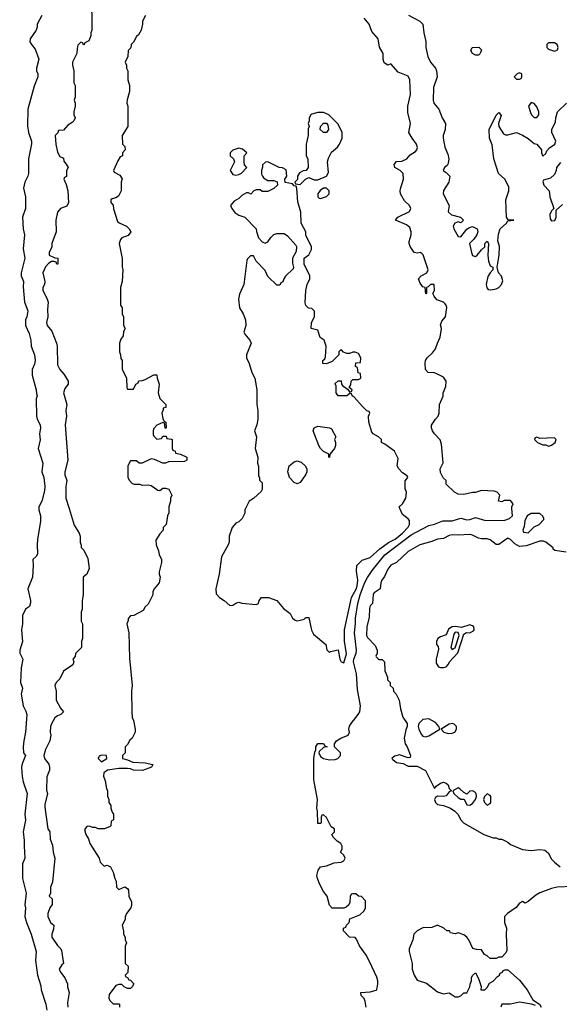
# Model space of a CAD drawing. Header units: inches. Extents: x 2789275 to 2951659, y 860290 to 1033804.
# Tile 294 of 316: x 2901591 to 2905283, y 1016610 to 1023341. Entities that reach past the tile are written whole.
import ezdxf

# ---------------------------------------------------------------- set-up
doc = ezdxf.new("R2010")
doc.units = ezdxf.units.IN
doc.header["$MEASUREMENT"] = 0
doc.layers.add('C9001', color=7, linetype='Continuous')
doc.layers.add('C9002', color=7, linetype='Continuous')

msp = doc.modelspace()

# ---------------------------------------------------------------- linework, layer by layer
at = {"layer": 'C9001', "color": 2}
for points, elevation in [([(2901722, 1020000), (2901722, 1019990), (2901733, 1019950), (2901733.4, 1019910), (2901714, 1019790), (2901710.7, 1019750), (2901714, 1019690), (2901706.8, 1019673.2), (2901682, 1019650), (2901684, 1019610), (2901678.8, 1019530), (2901646, 1019450), (2901666, 1019370), (2901665.4, 1019354.6), (2901658, 1019330), (2901632, 1019310), (2901611.6, 1019268.4), (2901611.3, 1019210), (2901602.8, 1019170), (2901611, 1019090), (2901591.3, 1019030), (2901592, 1019010), (2901612, 1018970), (2901601, 1018910), (2901598, 1018810), (2901610.8, 1018770), (2901601, 1018730), (2901616, 1018650), (2901634.4, 1018614.4), (2901641, 1018590), (2901630.7, 1018470), (2901618.8, 1018410), (2901616, 1018370), (2901618, 1018330), (2901631, 1018310), (2901607.3, 1018252.7), (2901604, 1018230), (2901607.5, 1018167.5), (2901614.8, 1018130), (2901642.8, 1018050), (2901626.8, 1017910), (2901630.5, 1017869.5), (2901614.8, 1017790), (2901622.8, 1017730), (2901621, 1017690), (2901626.8, 1017610), (2901610.8, 1017570), (2901610.6, 1017470), (2901636.4, 1017370), (2901627.3, 1017290), (2901630.7, 1017270), (2901627.3, 1017210), (2901637.3, 1017170), (2901670.4, 1017090.4), (2901703, 1016970), (2901700.5, 1016910), (2901713, 1016810), (2901735.2, 1016735.2), (2901737.3, 1016710), (2901770.6, 1016610), (2901777.3, 1016570)], 2), ([(2901928.9, 1020000), (2901964.5, 1019884.5), (2901998.8, 1019830), (2902006, 1019810), (2902004.7, 1019770), (2902012, 1019748), (2902012, 1019732), (2902030, 1019714), (2902056.7, 1019656.7), (2902066.8, 1019590), (2902051.3, 1019550), (2902024.7, 1019530), (2902024.7, 1019410), (2902018, 1019370), (2902018, 1019310), (2902012, 1019290), (2902012, 1019230), (2902022, 1019210), (2902022, 1019110), (2902014, 1019090), (2902014, 1019050), (2901972.7, 1019007.3), (2901971.6, 1018988.4), (2901954, 1018970), (2901962, 1018950), (2901954, 1018930), (2901890, 1018888), (2901865.4, 1018834.6), (2901842, 1018810), (2901831.3, 1018790), (2901841, 1018750), (2901842, 1018690), (2901870, 1018634), (2901892, 1018610), (2901874, 1018590), (2901850, 1018582), (2901831, 1018569), (2901810, 1018528), (2901802.8, 1018510), (2901801, 1018470), (2901804.7, 1018450), (2901798, 1018410), (2901767.5, 1018352.5), (2901756, 1018310), (2901761, 1018290), (2901790.7, 1018250.7), (2901796, 1018230), (2901796, 1018210), (2901776, 1018164), (2901774.4, 1018074.4), (2901781, 1018050), (2901763.5, 1017976.5), (2901763.5, 1017956.5), (2901784.7, 1017810), (2901798, 1017790), (2901799.6, 1017739.6), (2901816.9, 1017696.9), (2901821, 1017650), (2901831.3, 1017610), (2901815.3, 1017444.7), (2901802, 1017410), (2901802, 1017370), (2901794, 1017350), (2901814, 1017330), (2901812.7, 1017292.7), (2901798, 1017270), (2901784.7, 1017230), (2901784.7, 1017210), (2901802, 1017170), (2901824.7, 1017150), (2901823.6, 1017123.6), (2901811.3, 1017090), (2901811.3, 1017070), (2901850, 1017012), (2901872, 1016990), (2901876.9, 1016976.9), (2901892, 1016890), (2901879.6, 1016880.4), (2901862, 1016850), (2901871.3, 1016830), (2901901, 1016790), (2901918, 1016750), (2901918, 1016730), (2901931, 1016690), (2901918, 1016622), (2901921, 1016590)], 6), ([(2902612, 1020000), (2902612, 1019970), (2902602, 1019950), (2902594, 1019890), (2902574, 1019870), (2902574, 1019850), (2902550, 1019826), (2902523.6, 1019783.6), (2902524.7, 1019750), (2902542, 1019710), (2902545.4, 1019685.4), (2902562, 1019650), (2902562, 1019630), (2902545.4, 1019565.4), (2902544.7, 1019550), (2902551.3, 1019530), (2902546, 1019490), (2902512, 1019450), (2902502, 1019430), (2902502, 1019410), (2902470, 1019346), (2902450, 1019326), (2902436.9, 1019303.1), (2902371.6, 1019268.4), (2902350, 1019266), (2902332.7, 1019247.3), (2902332.7, 1019232.7), (2902324.7, 1019210), (2902338, 1019150), (2902343.5, 1018976.5), (2902361, 1018790), (2902356, 1018750), (2902358, 1018610), (2902362, 1018570), (2902371.1, 1018551.1), (2902382, 1018490), (2902382, 1018470), (2902362, 1018430), (2902345.4, 1018414.6), (2902330, 1018386), (2902314, 1018370), (2902314, 1018330), (2902294, 1018310), (2902294, 1018290), (2902330, 1018282), (2902364.5, 1018264.5), (2902450, 1018260.7), (2902502, 1018250), (2902492, 1018230), (2902432.3, 1018207.7), (2902370, 1018209.4), (2902350, 1018219), (2902330, 1018221.2), (2902270, 1018221.2), (2902192, 1018210), (2902166.8, 1018193.2), (2902164.7, 1018170), (2902176.9, 1018136.9), (2902185.4, 1018085.4), (2902192, 1018070), (2902192.7, 1018032.7), (2902202, 1018010), (2902202, 1017990), (2902214, 1017970), (2902214, 1017950), (2902223.6, 1017923.6), (2902234, 1017910), (2902234, 1017870), (2902218, 1017862), (2902214, 1017830), (2902210, 1017826), (2902171.1, 1017808.9), (2902128.9, 1017808.9), (2902110, 1017818), (2902090, 1017818), (2902070, 1017828), (2902050, 1017826), (2902034, 1017806), (2902044.7, 1017770), (2902062, 1017742), (2902071, 1017710), (2902136, 1017610), (2902142, 1017582), (2902170, 1017554), (2902190, 1017562), (2902212, 1017550), (2902230, 1017514), (2902242, 1017470), (2902251.6, 1017451.6), (2902254, 1017410), (2902270, 1017394), (2902310, 1017412), (2902330, 1017402), (2902336, 1017390), (2902338, 1017350), (2902356, 1017310), (2902355.3, 1017284.7), (2902350.9, 1017269.1), (2902322, 1017230), (2902312.7, 1017207.3), (2902312, 1017190), (2902292, 1017150), (2902302, 1017110), (2902302, 1017090), (2902312, 1017070), (2902312, 1017050), (2902322, 1017030), (2902312.7, 1017007.3), (2902314, 1016890), (2902334, 1016870), (2902331.6, 1016828.4), (2902314, 1016810), (2902318, 1016798), (2902330, 1016794), (2902338, 1016778), (2902350, 1016774), (2902372, 1016750), (2902362, 1016730), (2902350, 1016718), (2902330, 1016718), (2902306, 1016730), (2902290, 1016746), (2902270, 1016746), (2902250, 1016738), (2902203.6, 1016676.4), (2902202, 1016650), (2902210, 1016634), (2902230, 1016614), (2902270, 1016614), (2902274, 1016610), (2902274, 1016590)], 10), ([(2903137, 1020000), (2903132, 1019990), (2903131.6, 1019968.4), (2903114, 1019930), (2903090, 1019908), (2903070, 1019898), (2903044.7, 1019870), (2903024.7, 1019810), (2903024.7, 1019770), (2903018, 1019750), (2902971.6, 1019668.4), (2902956.3, 1019550), (2902933.4, 1019450), (2902936, 1019416), (2902958, 1019390), (2902991, 1019370), (2903030, 1019336), (2903050, 1019338), (2903070, 1019352), (2903090, 1019358), (2903111.1, 1019351.1), (2903210, 1019342), (2903226, 1019350), (2903228.7, 1019371.3), (2903246, 1019390), (2903294, 1019390), (2903350, 1019371.3), (2903395.3, 1019315.3), (2903442, 1019282), (2903458, 1019250), (2903475.3, 1019235.3), (2903490, 1019231), (2903510, 1019234.8), (2903536.5, 1019243.5), (2903550, 1019254), (2903570, 1019254), (2903587.7, 1019167.7), (2903601.1, 1019141.1), (2903686, 1019070), (2903692.7, 1019032.7), (2903710, 1019014), (2903718, 1019022), (2903770, 1019034), (2903780.7, 1018970), (2903790, 1018951.3), (2903810, 1018944.7), (2903826, 1019006), (2903812.9, 1019092.9), (2903814.5, 1019170), (2903862, 1019390), (2903892.8, 1019447.2), (2903899.7, 1019470), (2903903.7, 1019510), (2903895.3, 1019570), (2903898, 1019610), (2903934.6, 1019645.4), (2903990, 1019664.7), (2904056.2, 1019723.8), (2904114.3, 1019765.7), (2904159.3, 1019790), (2904209.3, 1019830), (2904250, 1019871.3), (2904258, 1019890), (2904257, 1019917), (2904250, 1019928.7), (2904210, 1019958), (2904192.2, 1020000)], 14), ([(2903962, 1016590), (2903955.3, 1016630), (2903948, 1016650), (2903928, 1016670), (2903926, 1016690), (2903990, 1016694.8), (2904030, 1016706.8), (2904034, 1016710), (2904042, 1016750), (2904042, 1016770), (2904034.6, 1016794.6), (2904003.1, 1016863.1), (2903963.1, 1016943.1), (2903915.3, 1017010), (2903896.4, 1017056.4), (2903887.3, 1017067.3), (2903848.4, 1017068.4), (2903807.3, 1017112.7), (2903806, 1017130), (2903822, 1017138), (2903826, 1017150), (2903846, 1017170), (2903850, 1017194), (2903918, 1017222), (2903948.7, 1017250), (2903958, 1017270), (2903956.4, 1017316.4), (2903930, 1017346), (2903908.4, 1017348.4), (2903890, 1017366), (2903870, 1017366), (2903858, 1017362), (2903852.7, 1017347.3), (2903850, 1017306), (2903842, 1017290), (2903825.4, 1017274.6), (2903810, 1017268), (2903730, 1017268), (2903710, 1017288), (2903695.3, 1017350), (2903670, 1017382), (2903644, 1017430), (2903629.1, 1017469.1), (2903625.2, 1017490), (2903632.9, 1017527.1), (2903649.2, 1017550.8), (2903690, 1017556), (2903743.1, 1017576.9), (2903790, 1017581), (2903808, 1017590), (2903818, 1017610), (2903808.4, 1017628.4), (2903786, 1017650), (2903798, 1017670), (2903798, 1017690), (2903788, 1017710), (2903764.1, 1017724.1), (2903738, 1017750), (2903726, 1017770), (2903746, 1017790), (2903746, 1017810), (2903723.1, 1017823.1), (2903690, 1017886), (2903670, 1017906), (2903658, 1017902), (2903654, 1017890), (2903654, 1017850), (2903650, 1017846), (2903630, 1017846), (2903628.7, 1017930), (2903624, 1017950), (2903629, 1018010), (2903604.1, 1018144.1), (2903602.7, 1018290), (2903610, 1018334), (2903618, 1018350), (2903618, 1018370), (2903630, 1018392), (2903670, 1018392), (2903678, 1018378), (2903694, 1018370), (2903670, 1018366), (2903641, 1018339), (2903638, 1018330), (2903650, 1018304.7), (2903670, 1018291.3), (2903710, 1018281), (2903750, 1018282.8), (2903768, 1018290), (2903786, 1018310), (2903786, 1018330), (2903746, 1018370), (2903746, 1018390), (2903758, 1018410), (2903788, 1018430), (2903838, 1018450), (2903848, 1018470), (2903842, 1018490), (2903848.4, 1018511.6), (2903858, 1018530), (2903908, 1018590), (2903918, 1018610), (2903922, 1018650), (2903902, 1018762), (2903895.6, 1018870), (2903874.5, 1018950), (2903876.4, 1018970), (2903893, 1019010), (2903894.7, 1019030), (2903881.7, 1019150), (2903889.7, 1019210), (2903889.7, 1019250), (2903905.4, 1019350), (2903921.1, 1019410), (2903950, 1019487.7), (2903970, 1019527.7), (2904003.6, 1019576.4), (2904090, 1019682), (2904270, 1019819), (2904390, 1019883.7), (2904430, 1019892.2), (2904485.8, 1019914.2), (2904550, 1019915.8), (2904610, 1019934), (2904650, 1019922.8), (2904670, 1019924), (2904710, 1019938), (2904777.1, 1019917.1), (2904910, 1019919.3), (2904942, 1019930), (2904962, 1019950), (2904958.7, 1020000)], 10), ([(2905330, 1019701), (2905252, 1019712), (2905242, 1019722), (2905242, 1019730), (2905191.3, 1019770), (2905175.9, 1019775.9), (2905150, 1019775.5), (2905055.6, 1019744.4), (2905010, 1019739.5), (2904978.6, 1019758.6), (2904950, 1019787.3), (2904930, 1019796), (2904870, 1019752), (2904850, 1019752), (2904810, 1019784.7), (2904790, 1019791), (2904750, 1019791), (2904730, 1019796), (2904690, 1019816), (2904670, 1019821), (2904590, 1019816), (2904550, 1019818.8), (2904530, 1019814), (2904490, 1019794), (2904450, 1019790.7), (2904410, 1019774), (2904329.6, 1019750.4), (2904250, 1019706), (2904169.3, 1019630.7), (2904130, 1019610.8), (2904110, 1019584.7), (2904086.6, 1019533.4), (2904069, 1019510), (2904062, 1019490), (2904058, 1019450), (2904016.4, 1019423.6), (2904010, 1019414), (2904006, 1019350), (2903990, 1019334), (2903984.7, 1019315.3), (2903983.1, 1019256.9), (2903966, 1019190), (2903964, 1019130), (2903970, 1019118), (2904023.1, 1019063.1), (2904038, 1019030), (2904038, 1019010), (2904028, 1018990), (2904030, 1018986), (2904047.3, 1018967.3), (2904070, 1018966), (2904086, 1018950), (2904088.9, 1018888.9), (2904107.3, 1018847.3), (2904108.4, 1018828.4), (2904126, 1018810), (2904126, 1018790), (2904146, 1018770), (2904148, 1018750), (2904168, 1018730), (2904188, 1018690), (2904197.2, 1018630), (2904213.6, 1018573.6), (2904242, 1018530), (2904242, 1018510), (2904232.9, 1018487.1), (2904222, 1018430), (2904228.7, 1018390), (2904242, 1018370), (2904266, 1018310), (2904262, 1018298), (2904250, 1018294), (2904190, 1018316), (2904154.6, 1018305.4), (2904138, 1018290), (2904143.1, 1018283.1), (2904170, 1018262), (2904215.3, 1018255.3), (2904250, 1018238), (2904310, 1018238), (2904368.4, 1018208.4), (2904430, 1018086), (2904439.6, 1018100.4), (2904470, 1018122), (2904490, 1018128.7), (2904510, 1018122), (2904522, 1018110), (2904530, 1018086), (2904546, 1018070), (2904530, 1018062), (2904510, 1018036), (2904490, 1018031), (2904450, 1018032), (2904436.4, 1018023.6), (2904428.7, 1018010), (2904435.3, 1017990), (2904450, 1017975.3), (2904490, 1017968.7), (2904538, 1017950), (2904568, 1017930), (2904588, 1017910), (2904608.7, 1017870), (2904628, 1017850), (2904766, 1017770), (2904830, 1017748.7), (2904850, 1017748.7), (2904870, 1017738), (2904890, 1017738), (2904930, 1017718), (2904950, 1017702), (2905030, 1017669.2), (2905090, 1017662), (2905150, 1017669), (2905184.7, 1017664.7), (2905206, 1017646), (2905230, 1017602), (2905250, 1017582), (2905289.1, 1017549.1)], 6), ([(2905370, 1017416), (2905269.1, 1017410.9), (2905230, 1017401), (2905150, 1017371), (2905123.2, 1017356.8), (2905070, 1017312), (2905050, 1017302), (2905030, 1017312), (2905010, 1017302), (2904988.4, 1017271.6), (2904928.9, 1017231.1), (2904909, 1017210), (2904909, 1017170), (2904922, 1017130), (2904919, 1017090), (2904923.1, 1016976.9), (2904918, 1016962), (2904890, 1016932), (2904870, 1016932), (2904850, 1016922), (2904810, 1016922), (2904790, 1016942), (2904771.6, 1016951.6), (2904750, 1016982), (2904716.4, 1016983.6), (2904691.6, 1016991.6), (2904664.7, 1017050), (2904651.3, 1017070), (2904630, 1017084.7), (2904590, 1017098), (2904570, 1017092), (2904538, 1017098), (2904531.6, 1017111.6), (2904512.7, 1017112.7), (2904494, 1017130), (2904450, 1017152), (2904410, 1017134), (2904350, 1017132), (2904310, 1017112), (2904288, 1017090), (2904282, 1017050), (2904255.3, 1016990), (2904255.3, 1016970), (2904275.3, 1016890), (2904275.3, 1016850), (2904289, 1016810), (2904310, 1016775.3), (2904373.6, 1016753.6), (2904450, 1016695.3), (2904490, 1016682), (2904530, 1016688), (2904570, 1016662), (2904590, 1016662), (2904610, 1016668.7), (2904630, 1016688), (2904650.9, 1016689.1), (2904671.6, 1016728.4), (2904672.7, 1016747.3), (2904682, 1016770), (2904682, 1016790), (2904690, 1016806), (2904710, 1016826), (2904730, 1016786), (2904747.3, 1016732.7), (2904746, 1016710), (2904750, 1016708), (2904774, 1016710), (2904790, 1016726), (2904806, 1016754), (2904830, 1016768), (2904859.6, 1016800.4), (2904874, 1016810), (2904878, 1016822), (2904894, 1016830), (2904898, 1016842), (2904910, 1016846), (2904930, 1016846), (2905010, 1016775.3), (2905064, 1016710), (2905101.2, 1016641.2), (2905148, 1016610), (2905158, 1016590)], 6), ([(2905121, 1016601), (2905092, 1016612), (2905010, 1016625.5), (2904950, 1016610.8), (2904888.7, 1016610), (2904882, 1016590)], 6)]:
    msp.add_lwpolyline(points, dxfattribs=dict(at, elevation=elevation))
for points, elevation in [([(2905150, 1019966), (2905090, 1019966), (2905062, 1019950), (2905046, 1019914), (2905043.6, 1019876.4), (2905034, 1019850), (2905038, 1019838), (2905070, 1019834), (2905110, 1019874), (2905146, 1019890), (2905176.4, 1019923.6), (2905178, 1019930), (2905170, 1019946)], 10), ([(2904670, 1019205.1), (2904614.2, 1019185.8), (2904572.9, 1019192.9), (2904548.9, 1019191.1), (2904525.8, 1019174.1), (2904510, 1019135.3), (2904470, 1019122), (2904452, 1019110), (2904442, 1019090), (2904442, 1019070), (2904454.8, 1019054.8), (2904456.8, 1019036.8), (2904440.8, 1018970), (2904441.1, 1018941.1), (2904456.5, 1018916.5), (2904470, 1018911.7), (2904490, 1018911.4), (2904510, 1018918), (2904525, 1018935), (2904531.3, 1018950), (2904587.6, 1019012.4), (2904630, 1019140.5), (2904647.5, 1019152.5), (2904671.3, 1019148.7), (2904696.9, 1019163.1), (2904700.7, 1019170), (2904698, 1019190), (2904690, 1019198)], 6), ([(2904570, 1019153.6), (2904560.6, 1019139.4), (2904540.3, 1019050), (2904550, 1019034.4), (2904570, 1019047.6), (2904597.7, 1019130), (2904590.9, 1019150.9)], 10), ([(2904390, 1018562), (2904350, 1018558), (2904322, 1018530), (2904318, 1018510), (2904321, 1018490), (2904336.9, 1018456.9), (2904350, 1018442), (2904370, 1018438), (2904390, 1018444.7), (2904466, 1018490), (2904458, 1018510), (2904436, 1018536)], 6), ([(2904550, 1018529), (2904530, 1018524), (2904474, 1018490), (2904494, 1018470), (2904522, 1018462), (2904550, 1018462.8), (2904569.1, 1018470.9), (2904579, 1018490), (2904579, 1018510), (2904564.7, 1018524.7)], 6), ([(2902153.6, 1018313.6), (2902134.8, 1018305.2), (2902127.7, 1018290), (2902150, 1018266.8), (2902188.7, 1018290), (2902186, 1018310)], 10), ([(2904590, 1018088.7), (2904554, 1018070), (2904562, 1018050), (2904590, 1018024.7), (2904610, 1018012), (2904632.7, 1018012.7), (2904650, 1017974), (2904670, 1017972), (2904690, 1017982), (2904708.7, 1018010), (2904715.3, 1018030), (2904714, 1018050), (2904703.1, 1018063.1), (2904690, 1018068.7), (2904670, 1018068), (2904650, 1018046), (2904630, 1018058), (2904603.1, 1018083.1)], 6), ([(2904790, 1018048), (2904772, 1018030), (2904764.7, 1018010), (2904772, 1017990), (2904790, 1017972), (2904810, 1017982), (2904814, 1017990), (2904814, 1018030), (2904810, 1018038)], 6)]:
    msp.add_lwpolyline(points, close=True, dxfattribs=dict(at, elevation=elevation))
at = {"layer": 'C9002', "color": 2}
for points, elevation in [([(2902082, 1023510), (2902084.7, 1023270), (2902078, 1023250), (2902078, 1023230), (2902063.6, 1023196.4), (2902038, 1023182), (2902030, 1023166), (2902022, 1023182), (2902010, 1023186), (2901990, 1023166), (2901983.6, 1023143.6), (2901982, 1023110), (2901952, 1023050), (2901952, 1023030), (2901962, 1022990), (2901962, 1022910), (2901972, 1022890), (2901972, 1022810), (2901964.7, 1022790), (2901971.3, 1022770), (2901971.3, 1022750), (2901962, 1022710), (2901962, 1022690), (2901972, 1022670), (2901962, 1022650), (2901950, 1022638), (2901919.8, 1022620.2), (2901890, 1022586), (2901858, 1022582), (2901852.7, 1022567.3), (2901834, 1022550), (2901838, 1022490), (2901850, 1022434), (2901865.4, 1022405.4), (2901890, 1022394), (2901892.7, 1022372.7), (2901910, 1022354), (2901922, 1022330), (2901912, 1022310), (2901911.6, 1022268.4), (2901898, 1022262), (2901894, 1022250), (2901910, 1022214), (2901921, 1022170), (2901924.7, 1022090), (2901914.4, 1022065.6), (2901871.1, 1022048.9), (2901850, 1022026), (2901838, 1021970), (2901841, 1021890), (2901811.3, 1021810), (2901811.1, 1021788.9), (2901792, 1021750), (2901794, 1021730), (2901832.7, 1021712.7), (2901852, 1021710), (2901852, 1021670), (2901846, 1021670), (2901842, 1021682), (2901828, 1021688), (2901810, 1021688.7), (2901790, 1021675.3), (2901768.1, 1021651.9), (2901750.7, 1021610), (2901764, 1021550), (2901760.7, 1021530), (2901750.7, 1021510), (2901750.8, 1021490), (2901777.5, 1021437.5), (2901786, 1021410), (2901780.7, 1021359.3), (2901783, 1021310), (2901775.5, 1021270), (2901779.1, 1021250), (2901810.5, 1021210.5), (2901842.8, 1021130), (2901846.8, 1021110), (2901850, 1020982), (2901866, 1020950), (2901895.3, 1020915.3), (2901922, 1020870), (2901922, 1020850), (2901901, 1020819), (2901891.3, 1020790), (2901914, 1020710), (2901907.3, 1020670), (2901910.7, 1020629.3), (2901902.8, 1020570), (2901920.7, 1020330), (2901900.7, 1020250), (2901900.7, 1020230), (2901914, 1020190), (2901907.3, 1020150), (2901907.3, 1020070), (2901928.9, 1020000)], 6), ([(2901742, 1023370), (2901711.3, 1023310), (2901711.3, 1023288.7), (2901704.7, 1023270), (2901662.8, 1023210), (2901661, 1023190), (2901671.3, 1023170), (2901698, 1023138), (2901722, 1023070), (2901706, 1023010), (2901706, 1022990), (2901716, 1022970), (2901716, 1022950), (2901690, 1022886), (2901646, 1022730), (2901645.4, 1022614.6), (2901651.3, 1022570), (2901671.3, 1022510), (2901671.1, 1022491.1), (2901651.1, 1022388.9), (2901651, 1022290), (2901646, 1022270), (2901626, 1022230), (2901618, 1022190), (2901631, 1022130), (2901630.7, 1022050), (2901610.8, 1021990), (2901614.8, 1021910), (2901624, 1021870), (2901615.3, 1021775.3), (2901626, 1021710), (2901602, 1021610), (2901602, 1021590), (2901617.3, 1021550), (2901614.4, 1021514.4), (2901624.9, 1021410), (2901646.8, 1021350), (2901641, 1021310), (2901631, 1021290), (2901630.8, 1021250), (2901655.9, 1021195.9), (2901667.7, 1021150), (2901670.6, 1021110), (2901693.4, 1021050), (2901697.3, 1021010), (2901693.2, 1020986.8), (2901676, 1020950), (2901676, 1020910), (2901704.7, 1020810), (2901705.4, 1020785.4), (2901711.3, 1020770), (2901704.7, 1020750), (2901706, 1020630), (2901710.7, 1020610), (2901730.6, 1020570), (2901734, 1020550), (2901727.3, 1020510), (2901730.7, 1020469.3), (2901718.8, 1020410), (2901750.8, 1020310), (2901744, 1020250), (2901757.3, 1020210), (2901763.8, 1020150), (2901761.1, 1020118.9), (2901743, 1020050), (2901722, 1020010), (2901722, 1020000)], 2), ([(2902452, 1023370), (2902432, 1023330), (2902432, 1023310), (2902422, 1023270), (2902403.6, 1023236.4), (2902390, 1023226), (2902370, 1023186), (2902354, 1023170), (2902351.6, 1023148.4), (2902334, 1023130), (2902332, 1023090), (2902314, 1023050), (2902322, 1023030), (2902322, 1023010), (2902332, 1022990), (2902332, 1022930), (2902342, 1022890), (2902342, 1022850), (2902326.4, 1022793.6), (2902324.7, 1022770), (2902331.6, 1022748.4), (2902332, 1022610), (2902292, 1022550), (2902294, 1022490), (2902310, 1022474), (2902312, 1022450), (2902294, 1022430), (2902294, 1022410), (2902278, 1022402), (2902263.6, 1022376.4), (2902234, 1022310), (2902238, 1022298), (2902276.9, 1022276.9), (2902291.6, 1022251.6), (2902284.7, 1022230), (2902286, 1022170), (2902266.4, 1022133.6), (2902250, 1022122), (2902223.6, 1022116.4), (2902214, 1022110), (2902214, 1022090), (2902231.6, 1022071.6), (2902232.7, 1022047.3), (2902261, 1021961), (2902271, 1021951), (2902321, 1021930), (2902341, 1021910), (2902350.8, 1021890), (2902333.7, 1021866.3), (2902291.1, 1021848.9), (2902281, 1021839), (2902272, 1021810), (2902291.6, 1021708.4), (2902292, 1021650), (2902298, 1021630), (2902291.6, 1021551.6), (2902282, 1021510), (2902282, 1021390), (2902292, 1021370), (2902292, 1021330), (2902302, 1021310), (2902302, 1021250), (2902312, 1021230), (2902302, 1021210), (2902299.6, 1021180.4), (2902283.6, 1021156.4), (2902274, 1021130), (2902274, 1021070), (2902282, 1021050), (2902283.6, 1021023.6), (2902292, 1021010), (2902292.7, 1020952.7), (2902322, 1020890), (2902323.6, 1020823.6), (2902330, 1020814), (2902370, 1020814), (2902386, 1020850), (2902402, 1020858), (2902407.3, 1020872.7), (2902430, 1020874), (2902450, 1020882), (2902510, 1020914), (2902530, 1020914), (2902532, 1020890), (2902544.7, 1020850), (2902538, 1020790), (2902551.1, 1020751.1), (2902592, 1020710), (2902591.3, 1020690), (2902574, 1020686), (2902574, 1020674), (2902564.7, 1020650), (2902570, 1020614), (2902578, 1020598), (2902592, 1020590), (2902594, 1020550), (2902590, 1020546), (2902586, 1020550), (2902582, 1020582), (2902570, 1020586), (2902530, 1020568), (2902510, 1020546), (2902504.7, 1020530), (2902505.4, 1020505.4), (2902510, 1020494), (2902530, 1020474), (2902562, 1020478), (2902570, 1020494), (2902592.7, 1020492.7), (2902598, 1020478), (2902630, 1020474), (2902634, 1020470), (2902634, 1020410), (2902638, 1020398), (2902654, 1020390), (2902658, 1020378), (2902691.6, 1020371.6), (2902734, 1020350), (2902734, 1020330), (2902719.6, 1020320.4), (2902610, 1020318), (2902590, 1020308), (2902570, 1020308), (2902514.6, 1020334.6), (2902490, 1020338), (2902430, 1020308), (2902408.4, 1020308.4), (2902390, 1020326), (2902350, 1020326), (2902332, 1020290), (2902332, 1020210), (2902342, 1020190), (2902362, 1020170), (2902374.6, 1020165.4), (2902410, 1020164.7), (2902430, 1020158), (2902470, 1020161), (2902490, 1020156), (2902536.4, 1020123.6), (2902550, 1020122), (2902570, 1020138), (2902590, 1020138), (2902610.6, 1020130.6), (2902632, 1020090), (2902622, 1020070), (2902622, 1020050), (2902612, 1020010), (2902612, 1020000)], 10), ([(2904958.7, 1020000), (2904958, 1020010), (2904968, 1020030), (2904950, 1020054), (2904906.4, 1020053.6), (2904890, 1020045.2), (2904866, 1020050), (2904875.3, 1020090), (2904858, 1020110), (2904838, 1020118), (2904750, 1020122), (2904710, 1020109), (2904690, 1020109), (2904630, 1020095.3), (2904590, 1020098), (2904566, 1020110), (2904510, 1020166), (2904508, 1020190), (2904489.1, 1020209.1), (2904470, 1020246), (2904468.7, 1020270), (2904488.4, 1020311.6), (2904478, 1020438), (2904468.9, 1020468.9), (2904429.3, 1020509.3), (2904415.3, 1020530), (2904408, 1020550), (2904408.4, 1020568.4), (2904435.3, 1020610), (2904455.3, 1020630), (2904462, 1020650), (2904464, 1020710), (2904487.3, 1020767.3), (2904488, 1020790), (2904507.3, 1020832.7), (2904508, 1020870), (2904490, 1020898), (2904450, 1020918), (2904430, 1020926), (2904386, 1020930), (2904368.4, 1020948.4), (2904366, 1020990), (2904368, 1021010), (2904378, 1021030), (2904416.5, 1021063.5), (2904435.3, 1021090), (2904448.7, 1021130), (2904468.7, 1021170), (2904476, 1021230), (2904470, 1021254), (2904480.2, 1021279.8), (2904505.2, 1021310), (2904512.9, 1021372.9), (2904508.7, 1021390), (2904500.2, 1021400.2), (2904490, 1021408.7), (2904444.7, 1021424.7), (2904426, 1021450), (2904418, 1021470), (2904428, 1021490), (2904426, 1021530), (2904402, 1021530), (2904386, 1021514), (2904374, 1021510), (2904374, 1021470), (2904370, 1021466), (2904366, 1021510), (2904350, 1021514), (2904330, 1021539.3), (2904319.5, 1021570), (2904337.2, 1021590), (2904377.2, 1021610), (2904386.6, 1021630), (2904352.5, 1021732.5), (2904343.1, 1021743.1), (2904330, 1021748.7), (2904310, 1021744), (2904290, 1021749), (2904263.7, 1021790), (2904255.1, 1021810), (2904255.5, 1021824.5), (2904269.3, 1021870), (2904269.3, 1021889.3), (2904259.5, 1021919.5), (2904238, 1021938), (2904162, 1021970), (2904178, 1021990), (2904258, 1022030), (2904268, 1022050), (2904258, 1022070), (2904223.2, 1022103.2), (2904197.2, 1022150), (2904193.2, 1022170), (2904196, 1022184), (2904217.2, 1022250), (2904215.3, 1022290), (2904195.3, 1022310), (2904157.2, 1022330), (2904153.2, 1022350), (2904169.7, 1022370.3), (2904205.4, 1022374.6), (2904239, 1022390), (2904263.2, 1022416.8), (2904300.2, 1022439.8), (2904309, 1022450), (2904312.5, 1022467.5), (2904305.2, 1022490), (2904276, 1022530), (2904254, 1022570), (2904264, 1022630), (2904246.3, 1022706.3), (2904246, 1022750), (2904264.5, 1022830), (2904261.2, 1022930), (2904250, 1022955.3), (2904181.2, 1022981.2), (2904130, 1023038), (2904110, 1023028.7), (2904084.7, 1023044.7), (2904078, 1023070), (2904078, 1023110), (2904053.6, 1023153.6), (2904044, 1023210), (2904000.2, 1023260.2), (2903982, 1023310), (2903948.7, 1023350)], 10), ([(2904251.9, 1023371.9), (2904328.7, 1023330), (2904349, 1023310), (2904356, 1023250), (2904369, 1023191), (2904369, 1023150), (2904384, 1023090), (2904401.2, 1023050), (2904435.3, 1023010), (2904442, 1022990), (2904448, 1022950), (2904423.1, 1022876.9), (2904419.3, 1022790), (2904425.2, 1022770), (2904459, 1022730), (2904482, 1022670), (2904504, 1022630), (2904501.2, 1022590), (2904489, 1022550), (2904488.7, 1022530), (2904499, 1022470), (2904521.2, 1022421.2), (2904527.8, 1022390), (2904523.3, 1022356.7), (2904516.1, 1022343.9), (2904497.2, 1022330), (2904488, 1022310), (2904510, 1022295.3), (2904534, 1022270), (2904528, 1022230), (2904490, 1022174), (2904488.7, 1022150), (2904528.7, 1022070), (2904522, 1022030), (2904524.7, 1022024.7), (2904546.3, 1022006.3), (2904608, 1021990), (2904628, 1021970), (2904610, 1021952), (2904590, 1021958), (2904569.3, 1021950.7), (2904557.2, 1021930), (2904561.2, 1021910), (2904590, 1021858), (2904610, 1021855.3), (2904650.6, 1021909.4), (2904663, 1021917), (2904690, 1021926), (2904722, 1021910), (2904725.2, 1021890), (2904719, 1021870), (2904698.9, 1021841.1), (2904668.7, 1021810), (2904681.2, 1021750), (2904690, 1021728.7), (2904710, 1021722), (2904722, 1021730), (2904750, 1021768), (2904772.7, 1021787.3), (2904774, 1021810), (2904790, 1021826), (2904798, 1021810), (2904794, 1021730), (2904798, 1021690), (2904810, 1021659), (2904828, 1021650), (2904829, 1021630), (2904810, 1021611), (2904794.5, 1021585.5), (2904783.6, 1021530), (2904786.6, 1021506.6), (2904796.5, 1021496.5), (2904814, 1021494), (2904850, 1021499.7), (2904870.3, 1021509.7), (2904888.4, 1021530), (2904895.9, 1021555.9), (2904887.9, 1021587.9), (2904866.8, 1021610), (2904858, 1021650), (2904872, 1021730), (2904874.8, 1021790), (2904862, 1021830), (2904866.4, 1021873.6), (2904878, 1021910), (2904922, 1021950), (2904930, 1021966), (2904972, 1021970), (2904932, 1021972), (2904922, 1021990), (2904918, 1022110), (2904938, 1022170), (2904936.9, 1022196.9), (2904910.4, 1022250.4), (2904867.3, 1022290), (2904834.8, 1022390), (2904824.7, 1022484.7), (2904804.7, 1022530), (2904802, 1022590), (2904850, 1022688), (2904870, 1022706), (2904886, 1022686), (2904868, 1022630), (2904868.7, 1022610), (2904901.2, 1022561.2), (2904914, 1022554), (2904930, 1022553.2), (2904990, 1022569.2), (2905032.1, 1022552.1), (2905069.2, 1022529.2), (2905110, 1022495.3), (2905130, 1022488.7), (2905162, 1022450), (2905162, 1022430), (2905170, 1022408), (2905190, 1022426), (2905196.9, 1022443.1), (2905216, 1022464), (2905252, 1022490), (2905258, 1022510), (2905231.3, 1022570), (2905232, 1022590), (2905256.9, 1022643.1), (2905258, 1022670), (2905271.3, 1022710), (2905331.3, 1022770)], 6), ([(2904192.2, 1020000), (2904188, 1020010), (2904210, 1020032), (2904234, 1020070), (2904238, 1020110), (2904227.3, 1020132.7), (2904227.3, 1020187.3), (2904246, 1020210), (2904242, 1020222), (2904210, 1020242), (2904184, 1020270), (2904174, 1020290), (2904180.4, 1020340.4), (2904155.3, 1020390), (2904090, 1020438), (2904066, 1020450), (2904066, 1020470), (2904046, 1020490), (2904008.9, 1020508.9), (2904000.2, 1020520.2), (2903979, 1020590), (2903978, 1020630), (2903986, 1020650), (2903982, 1020662), (2903967.3, 1020667.3), (2903936.4, 1020696.4), (2903880.4, 1020760.4), (2903866, 1020770), (2903862, 1020782), (2903850, 1020786), (2903830, 1020768.7), (2903770, 1020768.7), (2903755.3, 1020790), (2903755.3, 1020835.3), (2903749, 1020851), (2903750, 1020854), (2903770, 1020872), (2903791.1, 1020871.1), (2903792, 1020850), (2903799.6, 1020839.6), (2903834, 1020814), (2903850, 1020794), (2903862, 1020798), (2903866, 1020810), (2903846, 1020826), (2903856.4, 1020843.6), (2903858, 1020870), (2903870, 1020882), (2903910, 1020882), (2903926, 1020890), (2903922, 1020922), (2903907.3, 1020927.3), (2903902, 1020962), (2903888, 1020970), (2903890, 1020994), (2903922, 1020998), (2903926, 1021030), (2903910, 1021058), (2903887.3, 1021067.3), (2903870, 1021068), (2903850, 1021058), (2903830, 1021058), (2903807.3, 1021067.3), (2903790, 1021086), (2903774, 1021070), (2903774, 1021050), (2903730, 1021004), (2903690, 1020989), (2903666, 1020990), (2903666, 1021010), (2903678, 1021022), (2903684, 1021036), (2903689, 1021110), (2903675.3, 1021150), (2903647.3, 1021167.3), (2903630, 1021218), (2903586, 1021230), (2903588, 1021270), (2903608, 1021310), (2903607.3, 1021347.3), (2903590, 1021366), (2903568, 1021368), (2903548, 1021388), (2903544, 1021404), (2903548.7, 1021490), (2903559, 1021530), (2903577.2, 1021570), (2903576, 1021590), (2903538, 1021670), (2903538, 1021710), (2903570, 1021734), (2903588, 1021770), (2903587.3, 1021787.3), (2903548.4, 1021868.4), (2903548, 1021890), (2903518, 1021950), (2903514, 1022026), (2903494.6, 1022094.6), (2903487.3, 1022187.3), (2903482, 1022202), (2903470, 1022206), (2903458, 1022218), (2903407.3, 1022227.3), (2903406, 1022250), (2903418, 1022270), (2903415.3, 1022315.3), (2903390, 1022328), (2903366, 1022330), (2903290, 1022368), (2903272.7, 1022367.3), (2903252, 1022348), (2903252, 1022332), (2903244.7, 1022310), (2903245.4, 1022285.4), (2903252, 1022270), (2903259.6, 1022259.6), (2903290, 1022242), (2903330, 1022242), (2903352.7, 1022232.7), (2903354, 1022210), (2903330, 1022186), (2903290, 1022166), (2903250, 1022166), (2903236.4, 1022176.4), (2903210, 1022178), (2903194, 1022170), (2903171.6, 1022148.4), (2903156.4, 1022156.4), (2903143.6, 1022156.4), (2903110, 1022138), (2903090, 1022118), (2903059.6, 1022100.4), (2903034, 1022070), (2903042, 1022050), (2903063.5, 1022023.5), (2903090, 1022004.7), (2903132, 1021990), (2903210, 1021912), (2903211.6, 1021891.6), (2903224.7, 1021850), (2903250, 1021822), (2903270, 1021812), (2903290, 1021822), (2903310, 1021852), (2903330, 1021871.3), (2903350, 1021878), (2903399.6, 1021879.6), (2903423.6, 1021863.6), (2903479.8, 1021799.8), (2903484.7, 1021790), (2903483.6, 1021756.4), (2903458, 1021710), (2903456.9, 1021676.9), (2903464.7, 1021650), (2903462, 1021638), (2903410, 1021588), (2903398, 1021570), (2903391.6, 1021548.4), (2903378, 1021542), (2903370, 1021526), (2903350, 1021526), (2903290, 1021586), (2903270, 1021626), (2903208.9, 1021688.9), (2903190, 1021726), (2903170, 1021726), (2903150, 1021706), (2903145.4, 1021694.6), (2903124, 1021530), (2903095.2, 1021464.8), (2903087.3, 1021430), (2903094.8, 1021370), (2903121, 1021330), (2903136, 1021290), (2903138, 1021250), (2903125.4, 1021205.4), (2903131, 1021190), (2903166.8, 1021150), (2903174, 1021130), (2903142, 1021050), (2903142, 1021030), (2903162, 1020990), (2903178.8, 1020930), (2903200.7, 1020890), (2903214, 1020810), (2903214, 1020710), (2903220.7, 1020670), (2903220.7, 1020610), (2903214.8, 1020570), (2903198, 1020530), (2903210.8, 1020490), (2903202.8, 1020410), (2903221, 1020350), (2903218, 1020310), (2903225.4, 1020285.4), (2903224.7, 1020224.7), (2903232, 1020208), (2903232, 1020192), (2903250, 1020174), (2903251.3, 1020130), (2903243.6, 1020116.4), (2903190, 1020068), (2903162, 1020050), (2903137, 1020000)], 14), ([(2905290, 1022364.7), (2905264, 1022330), (2905262, 1022310), (2905250, 1022282), (2905223.1, 1022256.9), (2905175.3, 1022244.7), (2905170, 1022234), (2905176, 1022210), (2905213.2, 1022170), (2905217.2, 1022130), (2905246, 1022050), (2905230, 1022034), (2905218, 1022010), (2905220.4, 1021980.4), (2905230, 1021966), (2905252.7, 1021967.3), (2905262, 1021990), (2905262, 1022038), (2905303.6, 1022076.4)], 6)]:
    msp.add_lwpolyline(points, dxfattribs=dict(at, elevation=elevation))
for points, elevation in [([(2905250, 1023182), (2905210, 1023182), (2905198, 1023170), (2905198, 1023150), (2905210, 1023138), (2905250, 1023126), (2905270, 1023134), (2905274, 1023150), (2905268, 1023170)], 6), ([(2904710, 1023098), (2904688, 1023110), (2904678, 1023130), (2904686, 1023150), (2904732, 1023152), (2904750, 1023134), (2904742, 1023110), (2904730, 1023098)], 2), ([(2905010, 1022978), (2904994, 1022970), (2904974, 1022950), (2904990, 1022934), (2905010, 1022934), (2905022, 1022938), (2905026, 1022950), (2905026, 1022970)], 6), ([(2905090, 1022774), (2905072, 1022750), (2905085.4, 1022705.4), (2905092, 1022690), (2905110, 1022672), (2905130, 1022672), (2905142, 1022690), (2905142, 1022710), (2905130, 1022746), (2905110, 1022768)], 6), ([(2903670, 1022706), (2903630, 1022706), (2903590, 1022695.3), (2903582, 1022690), (2903572, 1022670), (2903572, 1022650), (2903564.7, 1022630), (2903572, 1022610), (2903565.4, 1022594.6), (2903564.7, 1022550), (2903551.3, 1022490), (2903552, 1022410), (2903562, 1022390), (2903564.7, 1022330), (2903551.3, 1022308.7), (2903530, 1022308), (2903505.4, 1022294.6), (2903492, 1022270), (2903492, 1022248), (2903474, 1022230), (2903478, 1022218), (2903510, 1022214), (2903546, 1022250), (2903570, 1022262), (2903606.4, 1022246.4), (2903630, 1022246), (2903690, 1022272), (2903703.1, 1022296.9), (2903698, 1022370), (2903705.1, 1022394.9), (2903725.6, 1022434.4), (2903765.2, 1022470), (2903779, 1022490), (2903798, 1022530), (2903798, 1022570), (2903770, 1022626), (2903706, 1022690)], 14), ([(2903690, 1022569), (2903669.3, 1022569.3), (2903648, 1022590), (2903648.4, 1022611.6), (2903670, 1022634), (2903690, 1022634), (2903699.6, 1022619.6), (2903704.7, 1022590)], 14), ([(2903090, 1022462), (2903050, 1022448), (2903032, 1022430), (2903032, 1022410), (2903054, 1022390), (2903062, 1022370), (2903032, 1022310), (2903050, 1022282), (2903070, 1022278), (2903090, 1022282), (2903108.4, 1022291.6), (2903146, 1022330), (2903128.4, 1022348.4), (2903126, 1022370), (2903126, 1022410), (2903146, 1022430), (2903116.4, 1022456.4)], 14), ([(2903670, 1022188.7), (2903647.1, 1022172.9), (2903632, 1022150), (2903632, 1022130), (2903641, 1022121), (2903650, 1022118), (2903670, 1022124.7), (2903690, 1022132), (2903708, 1022150), (2903708, 1022170), (2903690, 1022188)], 14), ([(2903710, 1020348), (2903706, 1020350), (2903706, 1020370), (2903670, 1020388.7), (2903649.2, 1020410), (2903637.2, 1020430), (2903598, 1020530), (2903606, 1020550), (2903630, 1020562), (2903711.6, 1020551.6), (2903723.6, 1020543.6), (2903754, 1020490), (2903744.7, 1020470), (2903751.3, 1020451.3), (2903751.3, 1020430), (2903744.7, 1020410), (2903712, 1020370)], 14), ([(2905130, 1020486), (2905118, 1020482), (2905114, 1020470), (2905134, 1020450), (2905170, 1020434), (2905190, 1020434), (2905210, 1020426), (2905230, 1020432), (2905254, 1020450), (2905262, 1020470), (2905250, 1020482), (2905150, 1020478)], 10), ([(2903490, 1020168.7), (2903470, 1020178), (2903438, 1020210), (2903425.2, 1020250), (2903435.3, 1020290), (2903470, 1020318), (2903490, 1020324.7), (2903516.8, 1020316.8), (2903544.7, 1020290), (2903554.8, 1020270), (2903554.8, 1020250), (2903546, 1020230), (2903510, 1020178)], 14)]:
    msp.add_lwpolyline(points, close=True, dxfattribs=dict(at, elevation=elevation))

doc.saveas('drawing.dxf')
